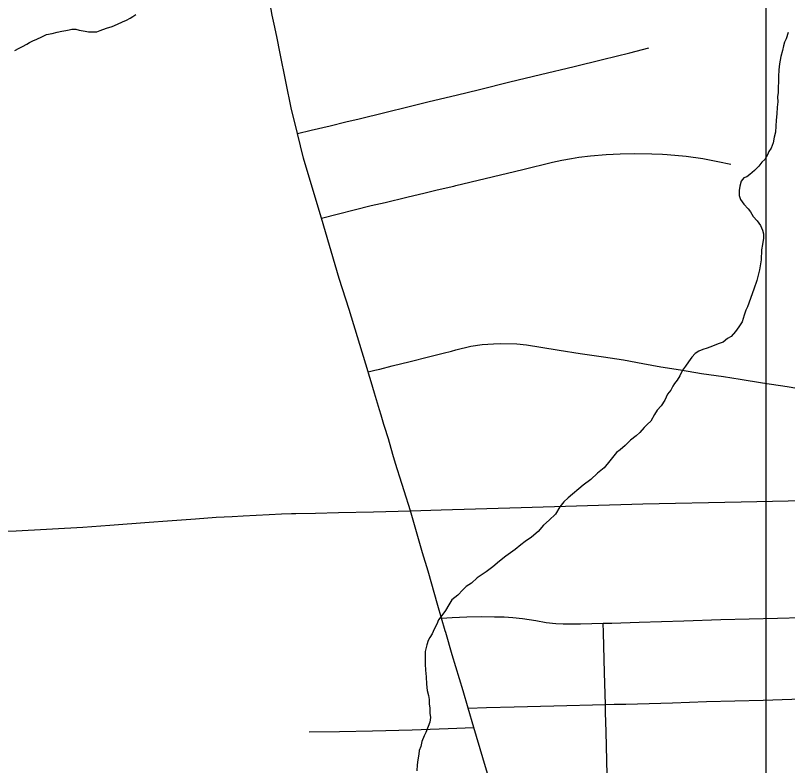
# Model space of a CAD drawing. Extents: x -59 to 82, y -3 to 49.
# Drawn here: x -14.131 to -13.6, y 30.893 to 31.41 of the extents above; entities that cross this region are included whole.
import ezdxf

# ---------------------------------------------------------------- set-up
doc = ezdxf.new("R2010")
doc.units = 0
for name, color, linetype in [('GM_X_City_Street', 7, 'Continuous'), ('GM_X_County_Road', 7, 'Continuous'), ('GM_X_Minor_River', 7, 'Continuous'), ('GM_X_State_Route', 7, 'Continuous'), ('SH_Data', 7, 'Continuous')]:
    doc.layers.add(name, color=color, linetype=linetype)

msp = doc.modelspace()

# ---------------------------------------------------------------- linework, layer by layer
at = {"layer": 'GM_X_City_Street'}
for points in [[(-13.93712, 31.32846), (-13.92759, 31.33074), (-13.91443, 31.33389), (-13.9037, 31.33646), (-13.89447, 31.33871), (-13.87696, 31.34302), (-13.86025, 31.34714), (-13.84629, 31.35051), (-13.82784, 31.35492), (-13.81164, 31.35891), (-13.79087, 31.36404), (-13.76975, 31.36914), (-13.74661, 31.37473), (-13.72714, 31.3795), (-13.70834, 31.3841), (-13.69504, 31.38741)], [(-13.92056, 31.27032), (-13.88621, 31.27893), (-13.87668, 31.28111), (-13.86176, 31.28465), (-13.84919, 31.28763), (-13.84093, 31.28968), (-13.82932, 31.29234), (-13.82796, 31.29266), (-13.80787, 31.29744), (-13.78199, 31.30364), (-13.76139, 31.30877), (-13.75506, 31.31015), (-13.74836, 31.31139), (-13.74339, 31.31214), (-13.73541, 31.31315), (-13.72449, 31.31401), (-13.71496, 31.31454), (-13.70512, 31.31486), (-13.69311, 31.31458), (-13.68585, 31.31432), (-13.68253, 31.31411), (-13.66945, 31.31283), (-13.65804, 31.31136), (-13.64762, 31.30916), (-13.63881, 31.30746)], [(-13.88842, 31.16455), (-13.88373, 31.16558), (-13.88038, 31.1662), (-13.87195, 31.16857), (-13.85952, 31.17156), (-13.84675, 31.1748), (-13.83673, 31.1773), (-13.83107, 31.17873), (-13.82806, 31.17949), (-13.81774, 31.18202), (-13.81, 31.18321), (-13.8021, 31.18382), (-13.79753, 31.18407), (-13.78613, 31.18371), (-13.77945, 31.18297), (-13.76951, 31.18143), (-13.75695, 31.17934), (-13.74241, 31.17703), (-13.72642, 31.17481), (-13.71266, 31.17263), (-13.69934, 31.17015), (-13.68691, 31.1679), (-13.67329, 31.1658), (-13.65889, 31.16333), (-13.64364, 31.16113), (-13.63237, 31.15929), (-13.61699, 31.15689), (-13.59992, 31.15436), (-13.58266, 31.15133)], [(-13.83785, 30.99477), (-13.8305, 30.9954), (-13.82049, 30.99574), (-13.81064, 30.99596), (-13.80151, 30.99588), (-13.79474, 30.99574), (-13.78871, 30.99537), (-13.78212, 30.99461), (-13.77289, 30.99316), (-13.76576, 30.99198), (-13.75928, 30.9911), (-13.75421, 30.99088), (-13.74228, 30.99107), (-13.72655, 30.99132), (-13.72058, 30.99149), (-13.70184, 30.9922), (-13.67101, 30.99306), (-13.64549, 30.99398), (-13.60649, 30.99498), (-13.57392, 30.99586), (-13.56369, 30.99627)], [(-13.72368, 30.87682), (-13.7241, 30.89683), (-13.72458, 30.9167), (-13.72488, 30.92991), (-13.72504, 30.93547), (-13.7257, 30.95717), (-13.72639, 30.985), (-13.72655, 30.99132)], [(-13.81961, 30.93299), (-13.80698, 30.93332), (-13.78794, 30.93376), (-13.76048, 30.93454), (-13.72504, 30.93547), (-13.71907, 30.93557), (-13.71101, 30.93577), (-13.6789, 30.93668), (-13.65549, 30.93744), (-13.61652, 30.9385), (-13.59671, 30.93911), (-13.57321, 30.93973), (-13.56227, 30.93992)], [(-13.9291, 30.91653), (-13.90816, 30.9169), (-13.88548, 30.91738), (-13.85807, 30.91807), (-13.83322, 30.91892), (-13.81573, 30.91951)]]:
    msp.add_lwpolyline(points, dxfattribs=at)
at = {"layer": 'GM_X_County_Road'}
for points in [[(-13.8592, 31.06876), (-13.83817, 31.06941), (-13.78314, 31.07111), (-13.69932, 31.07367), (-13.6316, 31.07503), (-13.5776, 31.07618), (-13.56579, 31.07646)], [(-14.14843, 31.05431), (-14.13069, 31.05503), (-14.0849, 31.05754), (-14.06622, 31.0589), (-14.03917, 31.06092), (-14.02656, 31.06191), (-14.00725, 31.06329), (-13.99299, 31.0643), (-13.98204, 31.06494), (-13.97434, 31.06538), (-13.95643, 31.06633), (-13.94799, 31.06661), (-13.94114, 31.06683), (-13.93819, 31.0669), (-13.92466, 31.06721), (-13.90888, 31.06763), (-13.88474, 31.06817), (-13.8592, 31.06876)]]:
    msp.add_lwpolyline(points, dxfattribs=at)
at = {"layer": 'GM_X_Minor_River'}
for points in [[(-14.13163, 31.38578), (-14.12861, 31.38733), (-14.12635, 31.3885), (-14.12333, 31.39006), (-14.12145, 31.39122), (-14.11919, 31.39239), (-14.11655, 31.39356), (-14.11315, 31.39512), (-14.10976, 31.39668), (-14.10597, 31.39749), (-14.10257, 31.39829), (-14.09916, 31.39909), (-14.09651, 31.3995), (-14.09423, 31.39991), (-14.09234, 31.40032), (-14.08969, 31.40035), (-14.0874, 31.39962), (-14.08321, 31.39891), (-14.08093, 31.39856), (-14.07751, 31.3986), (-14.07523, 31.39862), (-14.07297, 31.39941), (-14.06843, 31.40099), (-14.06465, 31.40217), (-14.06088, 31.40374), (-14.05748, 31.4053), (-14.05484, 31.40647), (-14.0522, 31.40802), (-14.05032, 31.40919), (-14.04844, 31.41035)], [(-13.59913, 31.39796), (-13.60059, 31.39376), (-13.6017, 31.39146), (-13.60242, 31.38879), (-13.60314, 31.38575), (-13.60422, 31.38155), (-13.60529, 31.3766), (-13.60562, 31.37242), (-13.60593, 31.36785), (-13.60616, 31.35683), (-13.6065, 31.35378), (-13.60645, 31.35036), (-13.60678, 31.34656), (-13.6071, 31.34199), (-13.60742, 31.33781), (-13.60774, 31.33363), (-13.60806, 31.32944), (-13.60878, 31.32601), (-13.60948, 31.3222), (-13.61022, 31.32029), (-13.61095, 31.31838), (-13.61244, 31.31609), (-13.61355, 31.31379), (-13.6154, 31.31073), (-13.61727, 31.30881), (-13.61951, 31.30612), (-13.62251, 31.30304), (-13.62551, 31.30035), (-13.62777, 31.2988), (-13.62965, 31.29802), (-13.63152, 31.29571), (-13.63261, 31.29228), (-13.63295, 31.28924), (-13.6329, 31.28581), (-13.63211, 31.28317), (-13.62978, 31.27977), (-13.6267, 31.27677), (-13.62516, 31.27451), (-13.62322, 31.27149), (-13.62052, 31.26849), (-13.61819, 31.26509), (-13.61701, 31.26207), (-13.61622, 31.25942), (-13.61617, 31.25638), (-13.61687, 31.25219), (-13.61758, 31.24838), (-13.61787, 31.24153), (-13.61891, 31.23468), (-13.62071, 31.22744), (-13.62291, 31.22133), (-13.6273, 31.20912)], [(-13.6273, 31.20912), (-13.6284, 31.20682), (-13.62949, 31.20339), (-13.63095, 31.19881), (-13.63318, 31.19536), (-13.63542, 31.1923), (-13.63841, 31.18884), (-13.64104, 31.18729), (-13.64405, 31.18497), (-13.64745, 31.18379), (-13.65123, 31.18222), (-13.655, 31.18066), (-13.65803, 31.17986), (-13.66067, 31.17869), (-13.6633, 31.17713), (-13.66554, 31.17445), (-13.66778, 31.17138), (-13.67002, 31.16831), (-13.67188, 31.16563), (-13.67373, 31.16181), (-13.67558, 31.15875), (-13.67745, 31.15644), (-13.67856, 31.15453), (-13.68004, 31.15185), (-13.68228, 31.14916), (-13.68412, 31.14496), (-13.68673, 31.14113), (-13.68934, 31.13806), (-13.6912, 31.13499), (-13.6938, 31.1304), (-13.69605, 31.12847), (-13.69829, 31.12617), (-13.70128, 31.12271), (-13.70391, 31.1204), (-13.70766, 31.11731), (-13.71141, 31.11385), (-13.71479, 31.11076), (-13.71742, 31.10883), (-13.71928, 31.10653), (-13.72189, 31.10308), (-13.72601, 31.09847), (-13.73051, 31.09461), (-13.73501, 31.09038), (-13.74027, 31.08651), (-13.75078, 31.07764), (-13.75378, 31.07495), (-13.75639, 31.07149), (-13.75936, 31.06652), (-13.76386, 31.06228), (-13.76761, 31.05882), (-13.77134, 31.05459), (-13.77585, 31.05074), (-13.78036, 31.04764), (-13.78337, 31.04532), (-13.78712, 31.04224), (-13.79351, 31.0376), (-13.79802, 31.03413), (-13.80252, 31.03027), (-13.80703, 31.02679), (-13.81117, 31.02408), (-13.81343, 31.02254), (-13.81717, 31.01907), (-13.81906, 31.01791), (-13.82094, 31.01674), (-13.82319, 31.01444), (-13.82655, 31.01059), (-13.83068, 31.0075), (-13.83291, 31.00406), (-13.83514, 31.00023), (-13.83775, 30.99678), (-13.83999, 30.99371), (-13.84108, 30.99066), (-13.84294, 30.98721), (-13.84441, 30.98416), (-13.84589, 30.98148), (-13.84701, 30.97956), (-13.8481, 30.97651), (-13.84918, 30.97194), (-13.84912, 30.96776), (-13.84906, 30.9632), (-13.849, 30.95902), (-13.84856, 30.95446), (-13.84811, 30.94953), (-13.84767, 30.94497), (-13.84687, 30.94156), (-13.84645, 30.93891), (-13.84641, 30.93587), (-13.84598, 30.93283), (-13.84594, 30.92941), (-13.84552, 30.92638), (-13.84586, 30.92333), (-13.84879, 30.91608), (-13.8499, 30.91378), (-13.85137, 30.90996), (-13.85208, 30.90653), (-13.85318, 30.90386), (-13.85352, 30.9012), (-13.85423, 30.89739), (-13.85456, 30.89396), (-13.85489, 30.88978)]]:
    msp.add_lwpolyline(points, dxfattribs=at)
at = {"layer": 'GM_X_State_Route'}
for points in [[(-13.88811, 31.16357), (-13.88842, 31.16455), (-13.90148, 31.20728), (-13.90827, 31.22881), (-13.92056, 31.27032), (-13.92769, 31.29387), (-13.93286, 31.31162), (-13.93712, 31.32846), (-13.94128, 31.34631), (-13.94487, 31.36327), (-13.94915, 31.3848), (-13.951, 31.39424), (-13.9526, 31.40185), (-13.95436, 31.40993), (-13.95594, 31.41773), (-13.95697, 31.42241), (-13.95767, 31.42556), (-13.95888, 31.4318), (-13.95958, 31.4354), (-13.96299, 31.45145), (-13.96469, 31.45963), (-13.9666, 31.46847), (-13.96701, 31.47102), (-13.96769, 31.47397)], [(-13.87941, 31.13462), (-13.88048, 31.13825), (-13.88408, 31.14987), (-13.88626, 31.15768), (-13.88811, 31.16357)], [(-13.80267, 30.87635), (-13.80949, 30.89861), (-13.81573, 30.91951), (-13.81961, 30.93299), (-13.82302, 30.9448), (-13.83044, 30.96968), (-13.83492, 30.98504), (-13.83527, 30.98623), (-13.83785, 30.99477), (-13.8405, 31.00356), (-13.84711, 31.02725), (-13.85093, 31.0398), (-13.85507, 31.05432), (-13.8592, 31.06876), (-13.86363, 31.08255), (-13.86667, 31.09183), (-13.86825, 31.09705), (-13.86953, 31.10128), (-13.87134, 31.10753), (-13.87442, 31.11829), (-13.87704, 31.12672), (-13.87753, 31.12827), (-13.87941, 31.13462)]]:
    msp.add_lwpolyline(points, dxfattribs=at)
at = {"layer": 'SH_Data'}
msp.add_lwpolyline([(-13.61453, 29.9234), (-10.21453, 29.9234), (-10.21453, 33.3234), (-13.61453, 33.3234)], close=True, dxfattribs=at)

doc.saveas('drawing.dxf')
